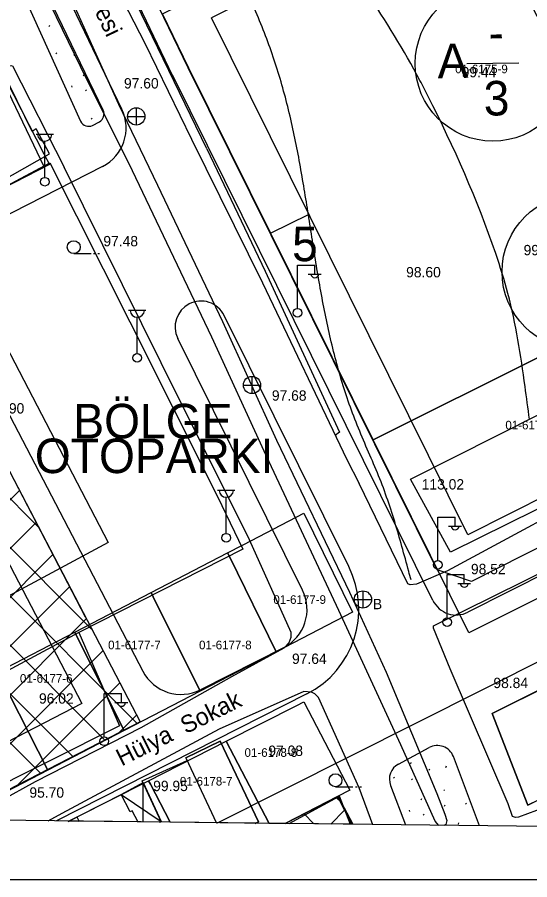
# Model space of a CAD drawing. Extents: x 412225 to 413380, y 4456471 to 4457189.
# Drawn here: x 413033.9 to 413093.2, y 4456471.2 to 4456571.1 of the extents above; entities that cross this region are included whole.
import ezdxf

# ---------------------------------------------------------------- set-up
doc = ezdxf.new("R2010")
doc.units = 0
for name, color, linetype in [('0_HALİHAZIR', 7, 'Continuous'), ('0_KADASTRO', 7, 'Continuous'), ('0_ÇERÇEVE', 7, 'Continuous'), ('Level 20', 7, 'Continuous'), ('Level 27', 7, 'Continuous'), ('Level 28', 7, 'Continuous'), ('Level 30', 7, 'Continuous'), ('Level 31', 7, 'Continuous'), ('Level 34', 7, 'Continuous'), ('Level 41', 7, 'Continuous'), ('Level 48', 7, 'Continuous'), ('Level 62', 7, 'Continuous')]:
    doc.layers.add(name, color=color, linetype=linetype)

msp = doc.modelspace()

# ---------------------------------------------------------------- linework, layer by layer
at = {"layer": '0_HALİHAZIR'}
for p, q in [((413047.672, 4456558.631), (413047.672, 4456560.631)), ((413046.652, 4456559.621), (413048.652, 4456559.621)), ((413036.057, 4456557.578), (413038.057, 4456557.578)), ((413037.057, 4456552.578), (413037.057, 4456556.771)), ((413040.413, 4456543.742), (413042.413, 4456543.742)), ((413042.713, 4456543.742), (413042.913, 4456543.742)), ((413043.213, 4456543.742), (413043.413, 4456543.742)), ((413066.339, 4456537.417), (413066.339, 4456542.417)), ((413066.339, 4456542.417), (413068.339, 4456542.417)), ((413068.339, 4456541.417), (413068.339, 4456542.417)), ((413067.579, 4456541.377), (413069.079, 4456541.377)), ((413046.771, 4456537.176), (413048.771, 4456537.176)), ((413047.771, 4456532.176), (413047.771, 4456536.368)), ((413061.079, 4456527.504), (413061.079, 4456529.504)), ((413060.059, 4456528.494), (413062.059, 4456528.494)), ((413057.086, 4456516.316), (413059.086, 4456516.316)), ((413058.086, 4456511.316), (413058.086, 4456515.509)), ((413082.598, 4456508.208), (413082.598, 4456513.208)), ((413082.598, 4456513.208), (413084.598, 4456513.208)), ((413084.598, 4456512.208), (413084.598, 4456513.208)), ((413083.838, 4456512.168), (413085.338, 4456512.168)), ((413083.659, 4456501.552), (413083.659, 4456506.552)), ((413083.659, 4456506.552), (413085.659, 4456506.552)), ((413085.659, 4456505.552), (413085.659, 4456506.552)), ((413084.899, 4456505.512), (413086.399, 4456505.512)), ((413073.929, 4456502.651), (413073.929, 4456504.651)), ((413072.909, 4456503.641), (413074.909, 4456503.641)), ((413043.941, 4456487.747), (413043.941, 4456492.747)), ((413043.941, 4456492.747), (413045.941, 4456492.747)), ((413045.941, 4456491.747), (413045.941, 4456492.747)), ((413045.181, 4456491.707), (413046.681, 4456491.707)), ((413048.445, 4456477.847), (413048.438, 4456482.436)), ((413070.742, 4456481.953), (413072.742, 4456481.953)), ((413073.042, 4456481.953), (413073.242, 4456481.953)), ((413073.542, 4456481.953), (413073.742, 4456481.953)), ((413045.889, 4456481.068), (413050.535, 4456477.942))]:
    msp.add_line(p, q, dxfattribs=at)
for points in [[(413055.851, 4456555.875), (413042.604, 4456583.229), (413040.839, 4456587.429)], [(413042.346, 4456580.381), (413048.651, 4456568.149), (413054.042, 4456556.997), (413062.293, 4456540.364), (413072.038, 4456519.899), (413073.489, 4456517.099)], [(413082.731, 4456477.455), (413082.695, 4456477.469), (413082.3, 4456477.974), (413078.301, 4456486.827), (413071.133, 4456502.395), (413062.459, 4456520.861), (413056.413, 4456534.046), (413047.218, 4456553.342), (413041.182, 4456565.433), (413034.251, 4456579.769)], [(413037.73, 4456578.587), (413045.598, 4456561.073), (413050.125, 4456551.663), (413057.64, 4456535.89), (413063.914, 4456522.12), (413072.38, 4456504.504), (413076.619, 4456495.244), (413082.471, 4456481.157), (413083.422, 4456478.768), (413083.646, 4456478.04), (413083.53, 4456477.574), (413083.294, 4456477.449)], [(412924.713, 4456504.839), (412923.851, 4456504.432), (412923.661, 4456504.472), (412923.119, 4456504.868), (412922.829, 4456505.329), (412922.787, 4456505.723), (412922.83, 4456506.111), (412922.951, 4456506.427), (412923.404, 4456506.933), (412934.064, 4456512.457), (412946.804, 4456519.186), (412956.71, 4456524.674), (412965.856, 4456529.824), (412979.66, 4456537.109), (412999.139, 4456547.677), (413011.832, 4456554.367), (413026.391, 4456562.187), (413032.858, 4456565.461), (413033.167, 4456565.538), (413033.31, 4456565.486), (413039.284, 4456553.78)], [(413055.851, 4456555.875), (413062.574, 4456541.706), (413071.189, 4456523.049), (413070.718, 4456522.671)], [(413015.346, 4456542.353), (413037.654, 4456554.257), (413046.894, 4456535.82), (413057.074, 4456515.578), (413060.004, 4456509.478), (413040.993, 4456499.822)], [(413027.833, 4456478.082), (413035.98, 4456482.564), (413048.217, 4456488.832), (413058.713, 4456494.727), (413064.809, 4456498.073), (413065.382, 4456498.687), (413065.587, 4456499.288), (413065.596, 4456499.835), (413060.777, 4456510.574), (413050.522, 4456531.068), (413039.284, 4456553.78)], [(413103.766, 4456517.785), (413083.699, 4456506.98), (413080.119, 4456505.447), (413079.374, 4456505.36), (413079.135, 4456505.456), (413073.489, 4456517.099)], [(413090.754, 4456479.957), (413084.044, 4456495.609), (413082.093, 4456500.352), (413082.087, 4456500.609), (413106.527, 4456512.691)], [(413040.993, 4456499.822), (413045.71, 4456489.032), (413029.161, 4456480.708), (413024.45, 4456478.12)], [(413040.993, 4456499.822), (413031.625, 4456494.791)], [(413130.542, 4456497.258), (413124.144, 4456493.829), (413112.532, 4456487.757), (413097.15, 4456480.346), (413091.951, 4456478.433), (413091.599, 4456478.38), (413091.259, 4456478.497), (413090.754, 4456479.957)], [(413075.052, 4456477.543), (413073.482, 4456481.831), (413068.757, 4456492.299), (413068.364, 4456492.729), (413067.971, 4456492.932), (413067.073, 4456492.975), (413057.249, 4456488.631), (413039.043, 4456478.872), (413037.418, 4456477.972)], [(413050.591, 4456477.822), (413048.348, 4456482.63), (413053.548, 4456485.004), (413053.402, 4456485.316), (413057.362, 4456487.219), (413061.821, 4456477.882), (413061.443, 4456477.698)], [(413061.443, 4456477.698), (413061.821, 4456477.882), (413057.362, 4456487.219), (413053.402, 4456485.316), (413056.945, 4456477.749)], [(413047.863, 4456477.853), (413047.181, 4456479.181), (413046.931, 4456479.059), (413045.889, 4456481.068), (413048.438, 4456482.436), (413050.535, 4456477.942), (413050.335, 4456477.825)], [(413039.748, 4456477.946), (413045.889, 4456481.068)], [(413072.798, 4456477.568), (413071.092, 4456480.802), (413065.32, 4456477.654)], [(413072.798, 4456477.568), (413071.092, 4456480.802), (413065.32, 4456477.654)], [(413040.786, 4456478.474), (413041.058, 4456477.931)]]:
    msp.add_lwpolyline(points, dxfattribs=at)
for points in [[(413023.926, 4456560.363), (413028.991, 4456550.434), (413037.608, 4456555.311), (413036.064, 4456558.198), (413035.584, 4456557.898), (413032.149, 4456564.943)], [(413099.525, 4456527.737), (413103.93, 4456518.939), (413084.06, 4456509.16), (413079.421, 4456517.583)]]:
    msp.add_lwpolyline(points, close=True, dxfattribs=at)
for centre, radius in [((413047.657, 4456559.639), 1), ((413037.057, 4456552.078), 0.5), ((413040.413, 4456544.492), 0.75), ((413066.349, 4456536.893), 0.5), ((413047.771, 4456531.676), 0.5), ((413061.064, 4456528.512), 1), ((413058.086, 4456510.816), 0.5), ((413082.608, 4456507.684), 0.5), ((413073.914, 4456503.659), 1), ((413083.67, 4456501.028), 0.5), ((413043.951, 4456487.223), 0.5), ((413070.742, 4456482.703), 0.75)]:
    msp.add_circle(centre, radius, dxfattribs=at)
for centre, radius, start, end in [((413037.057, 4456557.608), 0.837, 183.298, 356.90719), ((413068.339, 4456541.421), 0.474, 184.83843, 355.14641), ((413047.771, 4456537.205), 0.837, 183.298, 356.90719), ((413058.086, 4456516.346), 0.837, 183.298, 356.90719), ((413084.598, 4456512.212), 0.474, 184.83843, 355.14641), ((413085.66, 4456505.556), 0.474, 184.83843, 355.14641), ((413045.941, 4456491.751), 0.474, 184.83843, 355.14641)]:
    msp.add_arc(centre, radius, start, end, dxfattribs=at)
for points in [[(413079.491, 4456505.94), (413079.227, 4456506.906), (413078.433, 4456509.799), (413077.602, 4456512.681), (413076.667, 4456515.527), (413075.598, 4456518.327), (413074.417, 4456521.084), (413073.265, 4456523.851), (413072.21, 4456526.655), (413071.305, 4456529.513), (413070.521, 4456532.407), (413069.839, 4456535.327), (413069.246, 4456538.267), (413068.719, 4456541.22), (413068.235, 4456544.18), (413067.771, 4456547.144), (413067.302, 4456550.107), (413066.807, 4456553.066), (413066.262, 4456556.016), (413065.643, 4456558.95), (413064.929, 4456561.862), (413064.101, 4456564.744), (413063.153, 4456567.587), (413062.089, 4456570.39), (413060.924, 4456573.154), (413059.673, 4456575.88), (413058.33, 4456578.561), (413056.686, 4456581.022), (413054.76, 4456583.272), (413052.566, 4456585.318), (413050.365, 4456587.32)], [(413093.211, 4456524.548), (413092.705, 4456528.338), (413090.721, 4456539.112), (413089.305, 4456543.743), (413081.479, 4456561.963), (413080.528, 4456563.813), (413074.418, 4456574.016), (413070.759, 4456579.794), (413066.216, 4456586.761), (413065.954, 4456587.142)], [(413108.289, 4456499.35), (413108.039, 4456502.338), (413107.906, 4456505.33), (413107.92, 4456508.328), (413108.038, 4456511.325), (413108.168, 4456514.322), (413108.271, 4456517.319), (413108.304, 4456520.319), (413108.276, 4456523.318), (413108.181, 4456526.316), (413108.01, 4456529.31), (413107.756, 4456532.299), (413107.411, 4456535.278), (413106.967, 4456538.243), (413106.416, 4456541.19), (413105.747, 4456544.113), (413104.954, 4456547.004), (413104.026, 4456549.854), (413102.957, 4456552.653), (413101.76, 4456555.401), (413100.482, 4456558.115), (413099.172, 4456560.814), (413097.861, 4456563.513), (413096.55, 4456566.211), (413095.239, 4456568.909), (413093.928, 4456571.608), (413092.618, 4456574.306), (413091.307, 4456577.005), (413089.996, 4456579.703), (413088.685, 4456582.402), (413088.66, 4456582.453)]]:
    msp.add_spline(points, degree=3, dxfattribs=at)
at = {"layer": '0_KADASTRO'}
for points in [[(413050.7, 4456571.53), (413093.44, 4456593.2), (413096.21, 4456586.75), (413102.02, 4456572.31), (413106.57, 4456561), (413111.7, 4456548.24), (413114.33, 4456541.73), (413075.09, 4456522.15), (413053.73, 4456565.22)], [(413024.633, 4456559.612), (413032.565, 4456563.855), (413036.946, 4456555.31), (413037.59, 4456554.055), (413032.104, 4456551.239), (413029.579, 4456549.943), (413024.688, 4456559.505)], [(413075.09, 4456522.15), (413114.33, 4456541.73), (413116.99, 4456535.1), (413123.66, 4456518.52), (413086.17, 4456499.8)], [(413058.232, 4456509.064), (413059.963, 4456509.963), (413060.105, 4456510.037), (413067.089, 4456513.664), (413072.707, 4456502.181), (413063.883, 4456497.604), (413058.483, 4456508.556)], [(413049.375, 4456504.464), (413058.232, 4456509.064), (413058.483, 4456508.556), (413063.883, 4456497.604), (413055.068, 4456493.032), (413049.627, 4456503.958)], [(413040.528, 4456499.869), (413049.375, 4456504.464), (413049.627, 4456503.958), (413055.068, 4456493.032), (413046.245, 4456488.456), (413040.78, 4456499.365)], [(413031.582, 4456495.223), (413040.528, 4456499.869), (413040.78, 4456499.365), (413046.245, 4456488.456), (413037.421, 4456483.879), (413031.839, 4456494.723)], [(413093.01, 4456479.83), (413097.438, 4456481.999), (413106.371, 4456486.221), (413102.265, 4456494.796), (413101.326, 4456496.665), (413088.91, 4456490.43)], [(413021.936, 4456490.213), (413031.582, 4456495.223), (413031.839, 4456494.723), (413037.421, 4456483.879), (413027.719, 4456478.846), (413027.478, 4456479.319)]]:
    msp.add_lwpolyline(points, close=True, dxfattribs=at)
for points in [[(413030.46, 4456537.02), (413044.41, 4456510.27), (413026.227, 4456500.492)], [(413063.039, 4456477.714), (413058.083, 4456487.23), (413066.279, 4456491.383), (413067.089, 4456491.793), (413072.419, 4456481.549), (413070.968, 4456480.815), (413064.908, 4456477.692)], [(413051.579, 4456477.846), (413049.292, 4456482.244), (413049.077, 4456482.658), (413058.083, 4456487.23), (413063.039, 4456477.714)], [(413040.097, 4456477.979), (413040.041, 4456478.086), (413049.077, 4456482.658), (413049.292, 4456482.244), (413051.579, 4456477.846)], [(413064.908, 4456477.692), (413070.968, 4456480.815), (413071.367, 4456480.052), (413072.648, 4456477.603)], [(413039.835, 4456477.982), (413040.041, 4456478.086), (413040.097, 4456477.979)], [(413040.097, 4456477.979), (413039.835, 4456477.982)], [(413051.579, 4456477.846), (413040.097, 4456477.979)], [(413063.039, 4456477.714), (413051.579, 4456477.846)], [(413064.908, 4456477.692), (413063.039, 4456477.714)], [(413072.648, 4456477.603), (413064.908, 4456477.692)]]:
    msp.add_lwpolyline(points, dxfattribs=at)
at = {"layer": '0_ÇERÇEVE'}
for points in [[(412231.94, 4457188.937), (413313.937, 4457188.937), (413313.937, 4456471.176), (412231.94, 4456471.176)], [(412246.74, 4457181.275), (413310.435, 4457168.98), (413302.463, 4456474.947), (412238.67, 4456487.241)]]:
    msp.add_lwpolyline(points, close=True, dxfattribs=at)
at = {"layer": 'Level 20'}
for p, q in [((413090.464, 4456588.351), (413056.372, 4456571.066)), ((413086.071, 4456511.145), (413056.372, 4456571.066)), ((413067.662, 4456548.286), (413063.182, 4456546.066)), ((413017.172, 4456537.999), (413041.337, 4456491.607)), ((413115.675, 4456526.162), (413086.071, 4456511.145)), ((413041.337, 4456491.607), (413015.501, 4456478.263))]:
    msp.add_line(p, q, dxfattribs=at)
msp.add_lwpolyline([(413021.606, 4456540.309), (413041.75, 4456501.637)], dxfattribs=at)
at = {"layer": 'Level 27'}
msp.add_line((413199.778, 4456531.047), (413093.013, 4456479.834), dxfattribs=at)
at = {"layer": 'Level 28'}
for p, q in [((413053.655, 4456565.289), (413038.243, 4456597.345)), ((413017.607, 4456594.111), (413037.004, 4456553.766)), ((413082.5, 4456507.091), (413053.655, 4456565.289)), ((413037.004, 4456553.766), (413019.313, 4456544.711)), ((413019.313, 4456544.711), (413048.089, 4456489.467)), ((413088.907, 4456490.425), (413174.204, 4456533.28)), ((413117.56, 4456521.512), (413086.507, 4456505.76)), ((413086.507, 4456505.76), (413082.5, 4456507.091)), ((413093.013, 4456479.834), (413088.907, 4456490.425)), ((413048.089, 4456489.467), (413026.158, 4456478.14)), ((413064.916, 4456477.692), (413071.153, 4456480.888)), ((413071.153, 4456480.888), (413072.427, 4456477.605))]:
    msp.add_line(p, q, dxfattribs=at)
at = {"layer": 'Level 30'}
msp.add_circle((413099.038, 4456541.622), 9, dxfattribs=at)
at = {"layer": 'Level 31'}
msp.add_line((413091.972, 4456565.825), (413085.972, 4456565.721), dxfattribs=at)
msp.add_circle((413088.972, 4456565.773), 9, dxfattribs=at)
at = {"layer": 'Level 34'}
for p, q in [((412959.693, 4456566.05), (413040.3, 4456485.444)), ((412955.882, 4456564.204), (413036.57, 4456483.517)), ((413008.959, 4456539.412), (413036.331, 4456512.04)), ((413005.218, 4456537.496), (413042.482, 4456500.233)), ((413001.476, 4456535.581), (413047.76, 4456489.297)), ((412997.734, 4456533.666), (413044.03, 4456487.37)), ((412996.298, 4456478.485), (413034.112, 4456516.3)), ((413001.89, 4456478.42), (413036.05, 4456512.58)), ((413007.482, 4456478.356), (413037.987, 4456508.861)), ((413013.074, 4456478.291), (413039.925, 4456505.141)), ((413018.667, 4456478.226), (413041.862, 4456501.422)), ((413024.259, 4456478.162), (413043.799, 4456497.702)), ((413033.884, 4456482.13), (413045.737, 4456493.983)), ((413045.583, 4456488.172), (413047.674, 4456490.264)), ((413070.833, 4456480.724), (413071.461, 4456480.097)), ((413067.093, 4456478.807), (413068.247, 4456477.653)), ((413070.184, 4456477.631), (413071.793, 4456479.24))]:
    msp.add_line(p, q, dxfattribs=at)
at = {"layer": 'Level 41'}
for p, q in [((413037.552, 4456570.077), (413037.624, 4456570.237)), ((413038.334, 4456567.002), (413038.405, 4456566.895)), ((413040.433, 4456566.81), (413040.504, 4456566.703)), ((413041.53, 4456564.356), (413041.601, 4456564.515)), ((413040.159, 4456563.181), (413040.177, 4456563.021)), ((413041.789, 4456562.711), (413041.859, 4456562.604)), ((413042.419, 4456559.421), (413042.49, 4456559.315)), ((413079.451, 4456484.611), (413079.521, 4456484.771)), ((413083.534, 4456484.203), (413083.605, 4456484.363)), ((413081.546, 4456483.995), (413081.617, 4456483.889)), ((413077.461, 4456483.066), (413077.532, 4456482.959)), ((413079.56, 4456482.874), (413079.631, 4456482.767)), ((413083.298, 4456481.613), (413083.369, 4456481.506)), ((413080.657, 4456480.42), (413080.728, 4456480.579)), ((413083.356, 4456479.691), (413083.428, 4456479.851)), ((413085.821, 4456480.036), (413085.892, 4456479.929)), ((413079.286, 4456479.245), (413079.304, 4456479.085)), ((413080.916, 4456478.775), (413080.986, 4456478.668)), ((413084.972, 4456477.631), (413085.044, 4456477.791))]:
    msp.add_line(p, q, dxfattribs=at)
at = {"layer": 'Level 62'}
for p, q in [((413023.07, 4456599.197), (413041.211, 4456559.08)), ((413051.865, 4456564.398), (413036.409, 4456596.544)), ((413045.986, 4456560.471), (413029.991, 4456593.741)), ((413043.827, 4456560.349), (413028.155, 4456592.946)), ((413082.036, 4456503.523), (413051.876, 4456564.376)), ((413042.587, 4456558.607), (413043.391, 4456559.03)), ((413043.758, 4456553.854), (413027.852, 4456545.712)), ((413025.696, 4456538.951), (413048.41, 4456495.344)), ((413053.779, 4456537.908), (413053.778, 4456537.908)), ((413072.266, 4456507.477), (413057.845, 4456536.575)), ((413066.924, 4456504.744), (413052.469, 4456533.911)), ((413138.763, 4456528.903), (413086.081, 4456502.18)), ((413057.063, 4456477.783), (413147.492, 4456523.217)), ((413064.706, 4456498.065), (413055.106, 4456493.195)), ((413067.42, 4456492.714), (413038.411, 4456477.998)), ((413078.037, 4456484.586), (413081.588, 4456486.494)), ((413087.42, 4456477.432), (413084.399, 4456485.455)), ((413077.119, 4456482.101), (413078.839, 4456477.531))]:
    msp.add_line(p, q, dxfattribs=at)
for centre, radius, start, end in [((413042.926, 4456559.916), 1, 297.72271, 25.68184), ((413041.48, 4456558.304), 5, 297.10604, 25.67716), ((413042.122, 4456559.492), 1, 204.3492, 297.68922), ((413055.157, 4456535.243), 3, 117.35376, 206.36258), ((413055.157, 4456535.243), 3, 26.36688, 117.35148), ((413062.444, 4456502.524), 11, 296.89693, 26.76201), ((413062.444, 4456502.524), 5, 296.89698, 26.36238), ((413084.724, 4456504.855), 3, 206.36417, 296.89698), ((413052.844, 4456497.654), 5, 207.51406, 296.89698), ((413082.535, 4456484.732), 2, 21.1976, 118.24249), ((413078.983, 4456482.824), 2, 118.24249, 201.19727)]:
    msp.add_arc(centre, radius, start, end, dxfattribs=at)

# ---------------------------------------------------------------- texts
at = {"layer": '0_HALİHAZIR'}
for s, rotation, p in [('Yörüklü Caddesi', 295.39419, (413035.861, 4456586.424)), ('Hülya  Sokak', 26.63336, (413045.962, 4456484.3))]:
    msp.add_text(s, height=2, rotation=rotation, dxfattribs=at).set_placement(p)
for s, p in [('99.44', (413085.353, 4456564.175)), ('97.60', (413046.234, 4456562.878)), ('97.48', (413043.846, 4456544.589)), ('99.30', (413092.534, 4456543.553)), ('98.60', (413078.924, 4456540.99)), ('97.68', (413063.368, 4456526.693)), ('95.90', (413030.667, 4456525.211)), ('113.02', (413080.729, 4456516.403)), ('98.52', (413086.433, 4456506.589)), ('B', (413075.072, 4456502.528)), ('97.64', (413065.703, 4456496.19)), ('98.84', (413089.036, 4456493.389)), ('96.02', (413036.386, 4456491.584)), ('97.08', (413062.961, 4456485.528)), ('99.95', (413049.616, 4456481.449)), ('95.70', (413035.277, 4456480.685))]:
    msp.add_text(s, height=1.2, dxfattribs=at).set_placement(p)
at = {"layer": '0_KADASTRO'}
for s, p in [('01-6175-9', (413084.603, 4456564.644)), ('01-6175-9', (413084.603, 4456564.644)), ('01-6175-6', (413090.42, 4456523.37)), ('01-6175-6', (413090.42, 4456523.37)), ('01-6177-9', (413063.54, 4456503.148)), ('01-6177-9', (413063.54, 4456503.148)), ('01-6177-7', (413044.395, 4456497.885)), ('01-6177-7', (413044.395, 4456497.885)), ('01-6177-8', (413054.928, 4456497.885)), ('01-6177-8', (413054.928, 4456497.885)), ('01-6177-6', (413034.177, 4456494.007)), ('01-6177-6', (413034.177, 4456494.007)), ('01-6178-8', (413060.2, 4456485.42)), ('01-6178-8', (413060.2, 4456485.42)), ('01-6178-7', (413052.712, 4456482.096)), ('01-6178-7', (413052.712, 4456482.096))]:
    msp.add_text(s, height=1, dxfattribs=at).set_placement(p)
at = {"layer": 'Level 20'}
msp.add_text('5', height=4, dxfattribs=at).set_placement((413065.711, 4456542.864))
at = {"layer": 'Level 31'}
for s, p in [('-', (413088.494, 4456567.349)), ('A  ', (413082.583, 4456564.056)), ('3', (413087.943, 4456559.729))]:
    msp.add_text(s, height=4, rotation=1, dxfattribs=at).set_placement(p)
at = {"layer": 'Level 48'}
for s, p in [('   BÖLGE ', (413035.906, 4456522.329)), ('OTOPARKI', (413035.906, 4456518.304))]:
    msp.add_text(s, height=4, dxfattribs=at).set_placement(p)

doc.saveas('drawing.dxf')
